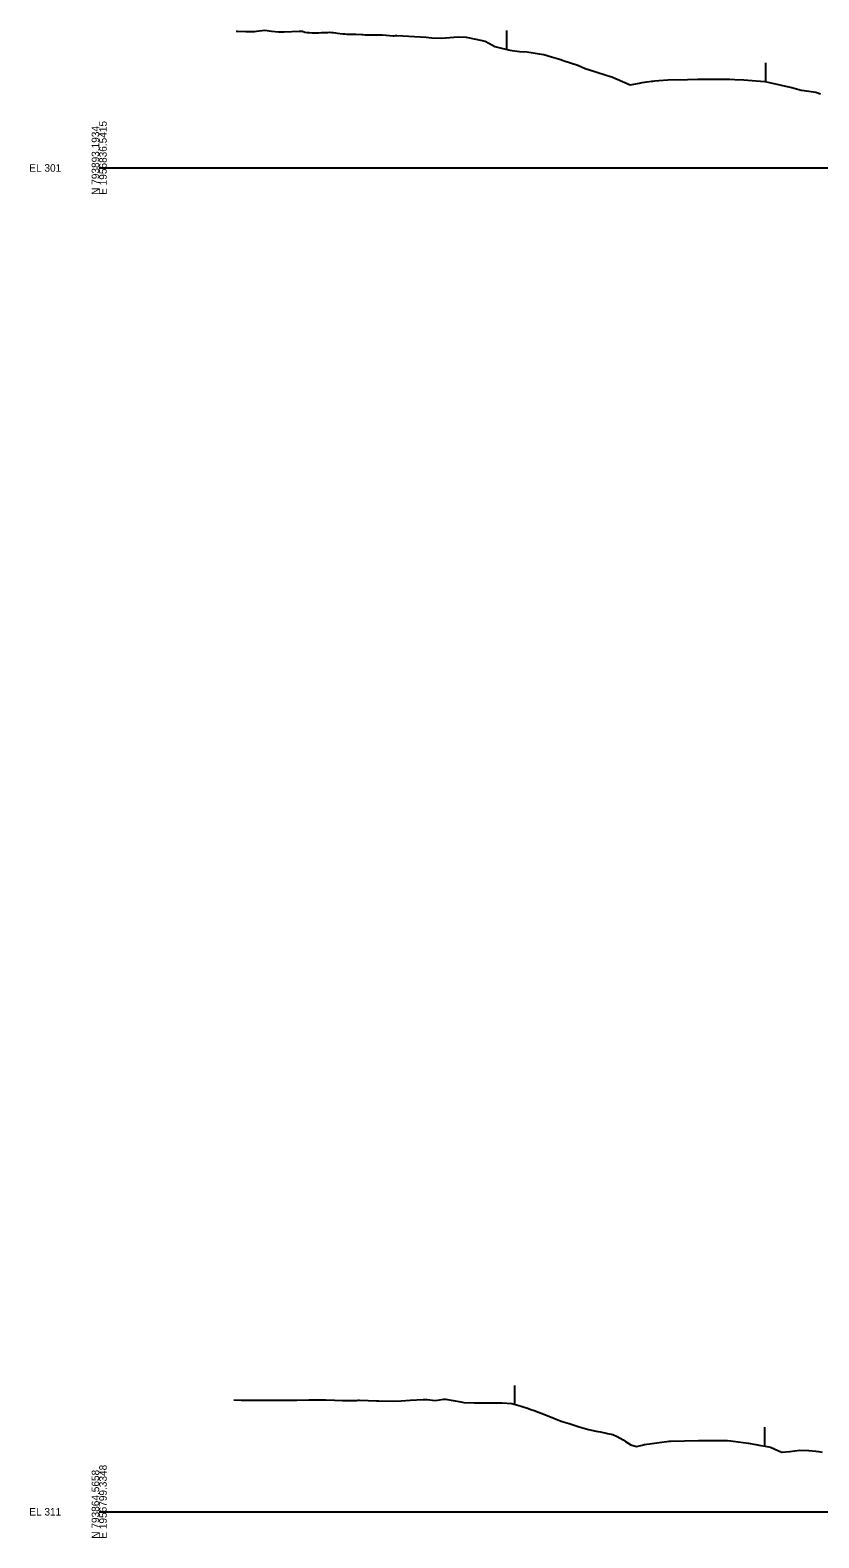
# Model space of a CAD drawing. Extents: x -4026 to 9638, y -10 to 19609.
# Drawn here: x -3026 to -2732, y 3990 to 4551 of the extents above; entities that cross this region are included whole.
import ezdxf

# ---------------------------------------------------------------- set-up
doc = ezdxf.new("R2010")
doc.units = 0
for name, color, linetype in [('Default', 7, 'Continuous'), ('RD_EX_Fence_Other', 7, 'Continuous'), ('RD_GPK_XS_Cell', 7, 'Continuous'), ('RD_XS_ExGround', 7, 'Continuous')]:
    doc.layers.add(name, color=color, linetype=linetype)

msp = doc.modelspace()

# ---------------------------------------------------------------- linework, layer by layer
at = {"layer": 'RD_EX_Fence_Other'}
for p, q in [((-2848.38, 4551.09), (-2848.38, 4544.09)), ((-2752.11, 4539.1), (-2752.11, 4532.1)), ((-2845.42, 4047.01), (-2845.42, 4040.01)), ((-2752.39, 4031.51), (-2752.39, 4024.51))]:
    msp.add_line(p, q, dxfattribs=at)
at = {"layer": 'RD_GPK_XS_Cell'}
for p, q in [((-3000, 4500), (-2650, 4500)), ((-3000, 4000), (-2650, 4000))]:
    msp.add_line(p, q, dxfattribs=at)
at = {"layer": 'RD_XS_ExGround'}
for points in [[(-2949.01, 4550.95), (-2948.54, 4550.94), (-2945.44, 4550.83), (-2942.21, 4550.83), (-2941.45, 4550.91), (-2938.32, 4551.27), (-2935.88, 4550.87), (-2933.29, 4550.64), (-2931.19, 4550.62), (-2925.59, 4550.85), (-2924.36, 4550.87), (-2923.51, 4550.56), (-2922.67, 4550.44), (-2921.86, 4550.43), (-2920.79, 4550.31), (-2919.92, 4550.3), (-2919.06, 4550.29), (-2918.22, 4550.23), (-2917.15, 4550.39), (-2916.38, 4550.38), (-2915.62, 4550.38), (-2914.89, 4550.41), (-2914.17, 4550.53), (-2913.48, 4550.39), (-2912.79, 4550.34), (-2912.12, 4550.32), (-2911.47, 4550.11), (-2909.33, 4549.86), (-2908.6, 4549.85), (-2907.88, 4549.84), (-2907.17, 4549.81), (-2906.49, 4549.81), (-2905.81, 4549.81), (-2905.14, 4549.82), (-2904.49, 4549.8), (-2902.3, 4549.7), (-2901.75, 4549.67), (-2901.04, 4549.57), (-2900.35, 4549.56), (-2898.18, 4549.56), (-2897.65, 4549.55), (-2897.15, 4549.57), (-2896.67, 4549.48), (-2896.22, 4549.48), (-2895.78, 4549.48), (-2895.37, 4549.56), (-2894.97, 4549.57), (-2894.59, 4549.57), (-2890.67, 4549.17), (-2890.18, 4549.16), (-2889.71, 4549.23), (-2889.25, 4549.32), (-2884.83, 4549.03), (-2878.29, 4548.61), (-2876.22, 4548.46), (-2872.58, 4548.34), (-2868.07, 4548.68), (-2866.25, 4548.78), (-2863.48, 4548.62), (-2859.91, 4547.88), (-2856.36, 4547.14), (-2853.59, 4545.69), (-2852.79, 4545.24), (-2851.76, 4544.99), (-2847.26, 4543.79), (-2843.61, 4543.39), (-2840.93, 4543.18), (-2835.46, 4542.32), (-2834.6, 4542.19), (-2831.65, 4541.32), (-2828.27, 4540.3), (-2827.3, 4540.04), (-2821.94, 4538.21), (-2819.15, 4537), (-2815.61, 4535.85), (-2811, 4534.46), (-2809.28, 4533.87), (-2802.38, 4530.88), (-2798.99, 4531.55), (-2797.93, 4531.74), (-2796.28, 4532.05), (-2794.39, 4532.3), (-2793.98, 4532.33), (-2793.29, 4532.38), (-2791.78, 4532.5), (-2788.36, 4532.76), (-2781.07, 4532.97), (-2777.38, 4533.08), (-2774.56, 4533.07), (-2766.37, 4533.05), (-2765.33, 4533), (-2763.51, 4532.92), (-2760.14, 4532.82), (-2758.64, 4532.69), (-2753.92, 4532.31), (-2752.31, 4532.14), (-2746.72, 4530.94), (-2745.77, 4530.73), (-2742.33, 4529.88), (-2739.65, 4529.16), (-2738.76, 4528.98), (-2737.62, 4528.88), (-2733.32, 4528.17), (-2731.64, 4527.61)], [(-2949.96, 4041.62), (-2947.16, 4041.58), (-2945.39, 4041.57), (-2940.88, 4041.57), (-2937.14, 4041.55), (-2935.69, 4041.53), (-2934.59, 4041.55), (-2932.12, 4041.59), (-2928.89, 4041.58), (-2928.3, 4041.58), (-2926.4, 4041.59), (-2922.01, 4041.61), (-2920.65, 4041.64), (-2915.73, 4041.61), (-2912.4, 4041.49), (-2909.44, 4041.36), (-2904.15, 4041.47), (-2903.58, 4041.5), (-2903.15, 4041.5), (-2899.92, 4041.42), (-2896.86, 4041.34), (-2895.91, 4041.32), (-2890.57, 4041.15), (-2887.66, 4041.26), (-2884.29, 4041.51), (-2879.42, 4041.79), (-2878, 4041.84), (-2875.04, 4041.41), (-2871.71, 4041.92), (-2871.17, 4041.94), (-2865.42, 4040.91), (-2864.34, 4040.64), (-2860.37, 4040.56), (-2856.33, 4040.59), (-2854.44, 4040.52), (-2850.07, 4040.52), (-2846.43, 4040.28), (-2842.94, 4039.35), (-2840.27, 4038.38), (-2839.37, 4038.06), (-2838.19, 4037.65), (-2833.98, 4036.08), (-2829.94, 4034.48), (-2828.67, 4034), (-2827.7, 4033.64), (-2825.1, 4032.86), (-2821.41, 4031.62), (-2817.96, 4030.61), (-2815.12, 4030.06), (-2814.4, 4029.89), (-2813.45, 4029.75), (-2810.83, 4029.1), (-2808.83, 4028.73), (-2807.26, 4027.99), (-2805.02, 4026.78), (-2804.14, 4026.16), (-2802.14, 4024.96), (-2800.03, 4024.25), (-2797.93, 4024.81), (-2797.09, 4025.02), (-2787.88, 4026.24), (-2787.43, 4026.25), (-2776.98, 4026.49), (-2770.9, 4026.48), (-2766.21, 4026.48), (-2765.12, 4026.36), (-2764.04, 4026.24), (-2758.53, 4025.55), (-2755.72, 4025.06), (-2753.75, 4024.72), (-2752.24, 4024.48), (-2750.18, 4024.01), (-2747.48, 4022.79), (-2746.61, 4022.41), (-2745.96, 4022.23), (-2743.05, 4022.42), (-2739.23, 4022.89), (-2735.91, 4022.75), (-2733.38, 4022.55), (-2732.34, 4022.47), (-2730.98, 4022.24)]]:
    msp.add_lwpolyline(points, dxfattribs=at)

# ---------------------------------------------------------------- texts
at = {"layer": 'Default'}
for p in [(-3000, 4500), (-3000, 4000)]:
    msp.add_text('-', height=0.0001, dxfattribs=at).set_placement(p)
at = {"layer": 'RD_GPK_XS_Cell'}
for s, p in [('E 1956836.5415', (-2997.2, 4490)), ('N 793893.1934', (-3000, 4490)), ('E 1956799.3348', (-2997.2, 3990)), ('N 793864.5658', (-3000, 3990))]:
    msp.add_text(s, height=2.8, rotation=90, dxfattribs=at).set_placement(p)
for s, p in [('EL 301', (-3026, 4498.6)), ('EL 311', (-3026, 3998.6))]:
    msp.add_text(s, height=2.8, dxfattribs=at).set_placement(p)

doc.saveas('drawing.dxf')
